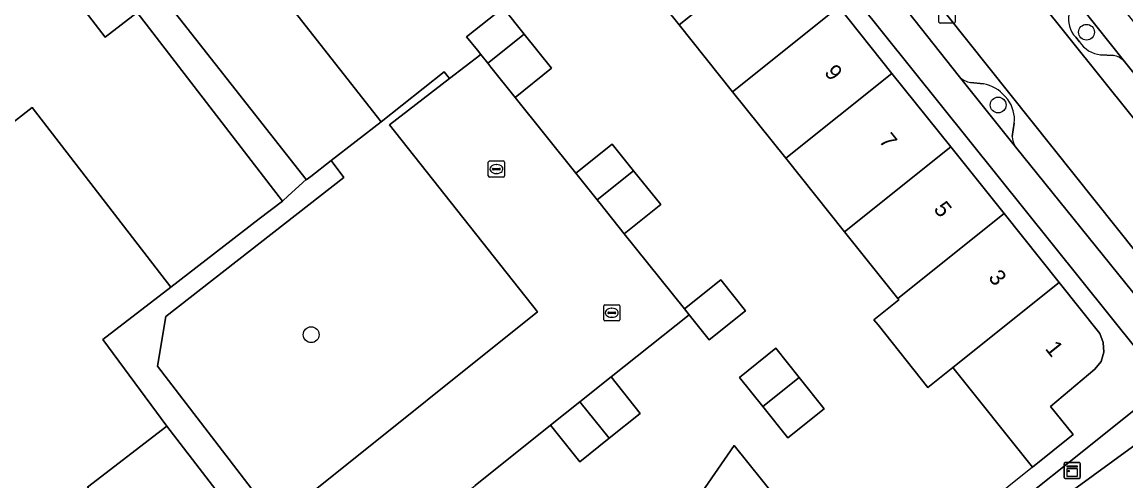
# Model space of a CAD drawing. Extents: x 161771 to 163125, y 382475 to 383179.
# Drawn here: x 162062.6 to 162131, y 382890.5 to 382918.9 of the extents above; entities that cross this region are included whole.
import ezdxf

# ---------------------------------------------------------------- set-up
doc = ezdxf.new("R2010")
doc.units = 0
for name, color, linetype in [('IMGEO_Boom', 7, 'Continuous'), ('IMGEO_Erf', 7, 'Continuous'), ('IMGEO_Groenvoorziening', 7, 'Continuous'), ('IMGEO_Hek', 7, 'Continuous'), ('IMGEO_Kast', 7, 'Continuous'), ('IMGEO_Kolk', 7, 'Continuous'), ('IMGEO_Muur', 7, 'Continuous'), ('IMGEO_Pand', 7, 'Continuous'), ('IMGEO_Pand_nummerreeks', 7, 'Continuous'), ('IMGEO_Parkeervlak_open', 7, 'Continuous'), ('IMGEO_Rijbaan_lokaal_open', 7, 'Continuous'), ('IMGEO_Voetpad_onverhard', 7, 'Continuous'), ('IMGEO_Voetpad_open', 7, 'Continuous')]:
    doc.layers.add(name, color=color, linetype=linetype)

msp = doc.modelspace()

# ---------------------------------------------------------------- linework, layer by layer
at = {"layer": 'IMGEO_Boom'}
for centre in [(162128.561, 382918.3), (162123.086, 382913.794), (162080.553, 382899.568)]:
    msp.add_circle(centre, 0.489, dxfattribs=at)
at = {"layer": 'IMGEO_Erf'}
for points in [[(162119.361, 382885.166), (162133.454, 382896.443), (162070.869, 382974.514)], [(162058.989, 382929.457), (162067.792, 382917.998), (162069.783, 382919.527), (162078.775, 382907.841), (162079.126, 382908.162), (162080.232, 382909.173), (162067.762, 382925.08)], [(162074.329, 382926.182), (162084.884, 382912.762), (162088.79, 382915.841), (162089.106, 382915.436), (162091.057, 382916.916), (162090.843, 382917.182), (162090.178, 382918.013), (162092.435, 382919.819), (162093.738, 382918.191), (162095.434, 382916.072), (162093.178, 382914.267), (162096.938, 382909.564), (162099.195, 382911.37), (162100.516, 382909.72), (162102.194, 382907.623), (162099.938, 382905.818), (162103.661, 382901.163), (162105.918, 382902.969), (162107.449, 382901.057), (162105.193, 382899.252), (162103.952, 382900.799), (162099.119, 382896.958), (162100.93, 382894.693), (162099.009, 382893.157), (162097.181, 382891.696), (162095.371, 382893.962), (162090.706, 382890.234)], [(162051.197, 382889.784), (162057.452, 382894.592), (162063.969, 382886.113), (162071.515, 382876.245), (162075.187, 382879.066), (162066.693, 382890.12), (162071.612, 382893.899), (162067.649, 382899.278), (162071.852, 382902.522), (162063.278, 382913.648), (162061.185, 382912.038), (162051.955, 382924.053)], [(162113.219, 382919.877), (162116.514, 382915.755), (162120.154, 382911.203), (162123.461, 382907.069), (162126.866, 382902.81), (162129.39, 382899.654), (162129.594, 382899.083), (162129.636, 382898.483), (162129.472, 382897.905), (162129.082, 382897.445), (162126.326, 382895.13), (162127.733, 382893.39), (162125.22, 382891.373), (162120.285, 382897.547), (162118.733, 382896.306), (162115.649, 382900.178), (162115.398, 382900.494), (162116.944, 382901.726), (162116.88, 382901.806), (162113.574, 382905.941), (162109.935, 382910.493), (162106.639, 382914.616), (162103.332, 382918.753), (162099.865, 382923.09)], [(162103.331, 382887.769), (162106.744, 382892.702), (162109.359, 382889.448)]]:
    msp.add_lwpolyline(points, dxfattribs=at)
msp.add_lwpolyline([(162107.07, 382896.928), (162109.328, 382898.727), (162110.769, 382896.919), (162112.32, 382894.973), (162110.06, 382893.173), (162108.514, 382895.115)], close=True, dxfattribs=at)
at = {"layer": 'IMGEO_Groenvoorziening'}
for points in [[(162130.917, 382916.483), (162127.356, 382920.977)], [(162127.891, 382917.99), (162128.124, 382917.704)], [(162129.436, 382916.904), (162130.221, 382916.861)], [(162120.69, 382915.541), (162124.165, 382911.199)], [(162122.176, 382915.105), (162121.383, 382915.189)], [(162123.68, 382914.138), (162123.52, 382914.329)], [(162123.963, 382911.852), (162124.086, 382912.67)]]:
    msp.add_lwpolyline(points, dxfattribs=at)
msp.add_lwpolyline([(162085.405, 382912.559), (162089.106, 382915.436), (162088.79, 382915.841), (162084.884, 382912.762), (162081.781, 382910.349), (162082.574, 382909.305), (162071.543, 382900.69), (162071.036, 382897.628), (162078.394, 382888.03), (162080.723, 382889.896), (162080.804, 382889.961), (162094.568, 382900.987)], close=True, dxfattribs=at)
for centre, radius, start, end in [((162129.063, 382919.112), 1.622, 167.85711, 223.74381), ((162129.639, 382918.713), 1.82, 213.65554, 263.59845), ((162130.046, 382915.709), 1.165, 41.62635, 81.36058), ((162121.587, 382916.449), 1.277, 225.34709, 260.79755), ((162121.726, 382912.773), 2.375, 40.92569, 79.07168), ((162122.072, 382912.903), 2.027, 353.39338, 37.52597), ((162125.025, 382911.823), 1.063, 178.42639, 215.95163)]:
    msp.add_arc(centre, radius, start, end, dxfattribs=at)
at = {"layer": 'IMGEO_Hek'}
msp.add_lwpolyline([(162071.612, 382893.899), (162067.649, 382899.278), (162071.852, 382902.522)], dxfattribs=at)
at = {"layer": 'IMGEO_Kast'}
for p, q in [((162127.177, 382890.735), (162127.177, 382891.576)), ((162127.177, 382891.576), (162127.177, 382890.735)), ((162127.252, 382891.66), (162128.093, 382891.66)), ((162128.093, 382891.66), (162127.252, 382891.66)), ((162128.177, 382891.585), (162128.177, 382890.744)), ((162128.177, 382890.744), (162128.177, 382891.585)), ((162128.102, 382890.66), (162127.261, 382890.66)), ((162127.261, 382890.66), (162128.102, 382890.66))]:
    msp.add_line(p, q, dxfattribs=at)
for points in [[(162127.372, 382891.45), (162127.972, 382891.45), (162127.972, 382891.365), (162127.372, 382891.365), (162127.372, 382891.45)], [(162127.372, 382891.275), (162127.972, 382891.275), (162127.972, 382890.786), (162127.372, 382890.786), (162127.372, 382891.275)]]:
    msp.add_lwpolyline(points, dxfattribs=at)
msp.add_circle((162127.456, 382891.124), 0.0377, dxfattribs=at)
for centre, start, end in [((162127.255, 382891.582), 92.4484, 184.28452), ((162127.255, 382891.582), 92.4484, 184.28452), ((162128.099, 382891.582), 2.4484, 94.28452), ((162128.099, 382891.582), 2.4484, 94.28452), ((162127.255, 382890.738), 182.4484, 274.28452), ((162127.255, 382890.738), 182.4484, 274.28452), ((162128.099, 382890.738), 272.4484, 4.28452), ((162128.099, 382890.738), 272.4484, 4.28452)]:
    msp.add_arc(centre, 0.0779, start, end, dxfattribs=at)
at = {"layer": 'IMGEO_Kolk'}
for p, q in [((162119.424, 382918.93), (162119.424, 382919.782)), ((162120.425, 382919.782), (162120.425, 382918.93)), ((162120.351, 382918.856), (162119.499, 382918.856)), ((162091.519, 382909.401), (162091.519, 382910.253)), ((162091.594, 382910.327), (162092.446, 382910.327)), ((162091.821, 382909.87), (162092.219, 382909.87)), ((162092.007, 382910.107), (162092.032, 382910.107)), ((162092.52, 382910.253), (162092.52, 382909.401)), ((162092.446, 382909.327), (162091.594, 382909.327)), ((162091.778, 382909.821), (162091.778, 382909.833)), ((162092.216, 382909.784), (162091.818, 382909.784)), ((162092.03, 382909.547), (162092.005, 382909.547)), ((162092.262, 382909.833), (162092.262, 382909.821)), ((162098.663, 382900.5), (162098.663, 382901.352)), ((162098.738, 382901.426), (162099.59, 382901.426)), ((162098.965, 382900.969), (162099.363, 382900.969)), ((162099.151, 382901.206), (162099.176, 382901.206)), ((162099.664, 382901.352), (162099.664, 382900.5)), ((162099.59, 382900.426), (162098.738, 382900.426)), ((162098.922, 382900.92), (162098.922, 382900.932)), ((162099.36, 382900.883), (162098.962, 382900.883)), ((162099.174, 382900.646), (162099.149, 382900.646)), ((162099.406, 382900.932), (162099.406, 382900.92))]:
    msp.add_line(p, q, dxfattribs=at)
for points in [[(162119.424, 382918.93), (162119.424, 382919.782)], [(162120.425, 382919.782), (162120.425, 382918.93)], [(162120.351, 382918.856), (162119.499, 382918.856)], [(162091.519, 382909.401), (162091.519, 382910.253)], [(162091.594, 382910.327), (162092.446, 382910.327)], [(162092.52, 382910.253), (162092.52, 382909.401)], [(162092.446, 382909.327), (162091.594, 382909.327)], [(162098.663, 382900.5), (162098.663, 382901.352)], [(162098.738, 382901.426), (162099.59, 382901.426)], [(162099.664, 382901.352), (162099.664, 382900.5)], [(162099.59, 382900.426), (162098.738, 382900.426)]]:
    msp.add_lwpolyline(points, dxfattribs=at)
for centre, radius, start, end in [((162119.501, 382918.932), 0.0765, 181.55205, 268.44795), ((162119.501, 382918.932), 0.0765, 181.55205, 268.44795), ((162120.349, 382918.932), 0.0765, 271.55205, 358.44795), ((162120.349, 382918.932), 0.0765, 271.55205, 358.44795), ((162091.596, 382910.251), 0.0765, 91.55205, 178.44795), ((162091.596, 382910.251), 0.0765, 91.55205, 178.44795), ((162091.818, 382909.83), 0.0403, 85.87752, 175.75265), ((162092.223, 382909.832), 0.0386, 1.73085, 96.63898), ((162092.444, 382910.251), 0.0765, 1.55205, 88.44795), ((162092.444, 382910.251), 0.0765, 1.55205, 88.44795), ((162091.596, 382909.403), 0.0765, 181.55205, 268.44795), ((162091.596, 382909.403), 0.0765, 181.55205, 268.44795), ((162091.815, 382909.82), 0.0366, 178.93798, 274.71019), ((162092.219, 382909.827), 0.043, 264.86636, 352.45326), ((162092.444, 382909.403), 0.0765, 271.55205, 358.44795), ((162092.444, 382909.403), 0.0765, 271.55205, 358.44795), ((162098.74, 382901.35), 0.0765, 91.55205, 178.44795), ((162098.74, 382901.35), 0.0765, 91.55205, 178.44795), ((162098.962, 382900.929), 0.0403, 85.87752, 175.75265), ((162099.367, 382900.931), 0.0386, 1.73085, 96.63898), ((162099.588, 382901.35), 0.0765, 1.55205, 88.44795), ((162099.588, 382901.35), 0.0765, 1.55205, 88.44795), ((162098.74, 382900.502), 0.0765, 181.55205, 268.44795), ((162098.74, 382900.502), 0.0765, 181.55205, 268.44795), ((162098.959, 382900.919), 0.0366, 178.93798, 274.71019), ((162099.363, 382900.926), 0.043, 264.86636, 352.45326), ((162099.588, 382900.502), 0.0765, 271.55205, 358.44795), ((162099.588, 382900.502), 0.0765, 271.55205, 358.44795)]:
    msp.add_arc(centre, radius, start, end, dxfattribs=at)
for centre, major_axis, ratio, start_param, end_param in [((162092.006, 382909.827), (-0.387, 0.002), 0.722429, 4.712389, 7.853982), ((162092.031, 382909.827), (-0.39, 0.002), 0.717154, 1.570796, 4.712389), ((162099.15, 382900.926), (-0.387, 0.002), 0.722429, 4.712389, 7.853982), ((162099.175, 382900.926), (-0.39, 0.002), 0.717154, 1.570796, 4.712389)]:
    msp.add_ellipse(centre, major_axis=major_axis, ratio=ratio, start_param=start_param, end_param=end_param, dxfattribs=at)
at = {"layer": 'IMGEO_Muur'}
msp.add_lwpolyline([(162125.22, 382891.373), (162114.64, 382882.876)], dxfattribs=at)
at = {"layer": 'IMGEO_Pand'}
for points in [[(162074.329, 382926.182), (162074.525, 382926.332), (162063.523, 382940.462), (162058.849, 382936.704), (162068.029, 382925.285), (162067.762, 382925.08), (162080.232, 382909.173), (162080.246, 382909.155), (162080.526, 382909.373), (162081.781, 382910.349), (162084.884, 382912.762)], [(162069.783, 382919.527), (162067.792, 382917.998), (162058.989, 382929.457), (162051.955, 382924.053), (162061.185, 382912.038), (162063.278, 382913.648), (162071.852, 382902.522), (162077.336, 382906.735), (162078.775, 382907.841)], [(162099.865, 382923.09), (162103.332, 382918.753), (162109.911, 382924.013), (162106.443, 382928.35)], [(162109.911, 382924.013), (162103.332, 382918.753), (162106.639, 382914.616), (162113.219, 382919.877)], [(162093.738, 382918.191), (162092.435, 382919.819), (162090.178, 382918.013), (162090.843, 382917.182), (162091.057, 382916.916), (162091.482, 382916.387)], [(162109.935, 382910.493), (162116.514, 382915.755), (162113.219, 382919.877), (162106.639, 382914.616)], [(162093.738, 382918.191), (162091.482, 382916.387), (162091.679, 382916.141), (162093.178, 382914.267), (162095.434, 382916.072)], [(162120.154, 382911.203), (162116.514, 382915.755), (162109.935, 382910.493), (162113.574, 382905.941)], [(162100.516, 382909.72), (162099.195, 382911.37), (162096.938, 382909.564), (162098.257, 382907.915)], [(162120.154, 382911.203), (162113.574, 382905.941), (162116.88, 382901.806), (162123.461, 382907.069)], [(162100.516, 382909.72), (162098.257, 382907.915), (162098.437, 382907.69), (162099.938, 382905.818), (162102.194, 382907.623)], [(162126.866, 382902.81), (162123.461, 382907.069), (162116.88, 382901.806), (162116.944, 382901.726), (162115.398, 382900.494), (162115.649, 382900.178), (162118.733, 382896.306), (162120.285, 382897.547)], [(162103.952, 382900.799), (162105.193, 382899.252), (162107.449, 382901.057), (162105.918, 382902.969), (162103.661, 382901.163)], [(162129.082, 382897.445), (162129.472, 382897.905), (162129.636, 382898.483), (162129.594, 382899.083), (162129.39, 382899.654), (162126.866, 382902.81), (162120.285, 382897.547), (162125.22, 382891.373), (162127.733, 382893.39), (162126.326, 382895.13)], [(162110.769, 382896.919), (162109.328, 382898.727), (162107.07, 382896.928), (162108.514, 382895.115)], [(162097.194, 382895.419), (162099.009, 382893.157), (162100.93, 382894.693), (162099.119, 382896.958)], [(162110.769, 382896.919), (162108.514, 382895.115), (162110.06, 382893.173), (162112.32, 382894.973)], [(162097.194, 382895.419), (162095.371, 382893.962), (162097.181, 382891.696), (162099.009, 382893.157)], [(162057.452, 382894.592), (162051.197, 382889.784), (162067.761, 382868.227), (162082.588, 382879.645), (162076.982, 382886.924), (162076.854, 382887.091), (162071.612, 382893.899), (162066.693, 382890.12), (162075.187, 382879.066), (162071.515, 382876.245), (162063.969, 382886.113)], [(162103.623, 382887.405), (162110.147, 382879.272), (162114.64, 382882.876), (162111.508, 382886.773), (162109.359, 382889.448), (162106.744, 382892.702), (162103.331, 382887.769)]]:
    msp.add_lwpolyline(points, close=True, dxfattribs=at)
at = {"layer": 'IMGEO_Parkeervlak_open'}
for points in [[(162093.61, 382961.455), (162093.815, 382962.38), (162093.77, 382962.818), (162093.596, 382963.187), (162079.124, 382981.195), (162077.729, 382980.054), (162078.737, 382978.916), (162082.043, 382974.428), (162092.505, 382961.71), (162095.538, 382957.905), (162096.482, 382956.694), (162109.857, 382939.975), (162119.562, 382927.825), (162122.601, 382924.093), (162122.694, 382923.973), (162123.703, 382922.674), (162137.054, 382905.998), (162139.34, 382903.102), (162140.307, 382901.917), (162141.717, 382903.048), (162130.917, 382916.483)], [(162124.165, 382911.199), (162134.109, 382898.871), (162133.924, 382898.728), (162134.86, 382897.546), (162136.406, 382898.79), (162133.002, 382902.97), (162119.914, 382919.373), (162118.699, 382920.849), (162115.63, 382924.69), (162105.843, 382937.034), (162092.723, 382953.402), (162091.583, 382954.731), (162088.546, 382958.539), (162073.842, 382976.876), (162072.439, 382975.73), (162086.885, 382957.787)], [(162117.481, 382919.612), (162120.69, 382915.541)], [(162128.124, 382917.704), (162127.891, 382917.99)], [(162130.221, 382916.861), (162129.436, 382916.904)], [(162121.383, 382915.189), (162122.176, 382915.105)], [(162123.52, 382914.329), (162123.68, 382914.138)], [(162124.086, 382912.67), (162123.963, 382911.852)], [(162134.817, 382893.501), (162134.067, 382894.565), (162121.217, 382885.2)]]:
    msp.add_lwpolyline(points, dxfattribs=at)
for centre, radius, start, end in [((162129.063, 382919.112), 1.622, 167.85711, 223.74381), ((162129.639, 382918.713), 1.82, 213.65554, 263.59845), ((162130.046, 382915.709), 1.165, 41.62635, 81.36058), ((162121.587, 382916.449), 1.277, 225.34709, 260.79755), ((162121.726, 382912.773), 2.375, 40.92569, 79.07168), ((162122.072, 382912.903), 2.027, 353.39338, 37.52597), ((162125.025, 382911.823), 1.063, 178.42639, 215.95163)]:
    msp.add_arc(centre, radius, start, end, dxfattribs=at)
at = {"layer": 'IMGEO_Rijbaan_lokaal_open'}
for points in [[(162122.694, 382923.973), (162118.699, 382920.849), (162119.914, 382919.373), (162133.002, 382902.97), (162136.406, 382898.79), (162140.307, 382901.917), (162139.34, 382903.102), (162137.054, 382905.998), (162123.703, 382922.674)], [(162095.371, 382893.962), (162097.194, 382895.419), (162099.119, 382896.958), (162103.952, 382900.799), (162103.661, 382901.163), (162099.938, 382905.818), (162098.437, 382907.69), (162098.257, 382907.915), (162096.938, 382909.564), (162093.178, 382914.267), (162091.679, 382916.141), (162091.482, 382916.387), (162091.057, 382916.916), (162089.106, 382915.436), (162085.405, 382912.559), (162094.568, 382900.987), (162080.804, 382889.961), (162084.378, 382885.234), (162088.433, 382888.413), (162090.706, 382890.234)]]:
    msp.add_lwpolyline(points, close=True, dxfattribs=at)
at = {"layer": 'IMGEO_Voetpad_onverhard'}
msp.add_lwpolyline([(162081.781, 382910.349), (162080.526, 382909.373), (162080.246, 382909.155), (162080.232, 382909.173), (162079.126, 382908.162), (162078.775, 382907.841), (162077.336, 382906.735), (162071.852, 382902.522), (162067.649, 382899.278), (162071.612, 382893.899), (162076.854, 382887.091), (162076.982, 382886.924), (162078.394, 382888.03), (162071.036, 382897.628), (162071.543, 382900.69), (162082.574, 382909.305)], close=True, dxfattribs=at)
at = {"layer": 'IMGEO_Voetpad_open'}
for points in [[(162096.877, 382962.151), (162095.925, 382963.339), (162080.629, 382982.426), (162079.124, 382981.195), (162093.596, 382963.187), (162097.145, 382958.713), (162100.29, 382954.805), (162103.84, 382950.349), (162106.975, 382946.425), (162110.564, 382941.959), (162113.949, 382937.714), (162117.4, 382933.368), (162120.641, 382929.343), (162124.209, 382924.889), (162127.356, 382920.977), (162130.917, 382916.483), (162141.717, 382903.048), (162143.255, 382904.278)], [(162133.924, 382898.728), (162134.109, 382898.871), (162124.165, 382911.199), (162120.69, 382915.541), (162117.481, 382919.612), (162113.979, 382923.976), (162110.861, 382927.877), (162107.319, 382932.31), (162103.886, 382936.605), (162100.316, 382941.041), (162097.168, 382944.986), (162093.588, 382949.417), (162090.481, 382953.329), (162086.885, 382957.787), (162072.439, 382975.73), (162070.869, 382974.514), (162133.454, 382896.443), (162134.86, 382897.546)]]:
    msp.add_lwpolyline(points, close=True, dxfattribs=at)
for points in [[(162171.48, 382926.845), (162148.274, 382908.294), (162143.255, 382904.278), (162141.717, 382903.048), (162140.307, 382901.917), (162136.406, 382898.79), (162134.86, 382897.546), (162133.454, 382896.443), (162119.361, 382885.166), (162098.181, 382868.21), (162098.069, 382868.327), (162097.563, 382867.829), (162093.939, 382864.262), (162094.574, 382863.381), (162091.459, 382860.295), (162087.763, 382856.634), (162084.218, 382853.122), (162080.644, 382849.582), (162076.859, 382845.833), (162073.253, 382842.261), (162069.123, 382838.17), (162066.249, 382835.323), (162065.602, 382834.655), (162062.458, 382831.409)], [(162073.15, 382837.45), (162072.223, 382838.379), (162095.716, 382861.519), (162095.365, 382861.875), (162100.345, 382866.786), (162100.696, 382866.43), (162110.38, 382876.039), (162111.818, 382877.391), (162113.309, 382878.734), (162115.73, 382880.726), (162115.415, 382881.113), (162120.902, 382885.587), (162121.217, 382885.2), (162134.067, 382894.565), (162134.817, 382893.501)]]:
    msp.add_lwpolyline(points, dxfattribs=at)

# ---------------------------------------------------------------- texts
at = {"layer": 'IMGEO_Pand_nummerreeks'}
for s, rotation, p in [('9', 308.64776, (162112.281, 382915.797)), ('7', 308.64776, (162115.667, 382911.563)), ('5', 308.64776, (162119.053, 382907.329)), ('3', 308.64579, (162122.438, 382903.094)), ('1', 308.64579, (162125.957, 382898.695))]:
    msp.add_text(s, height=1, rotation=rotation, dxfattribs=at).set_placement(p)

doc.saveas('drawing.dxf')
